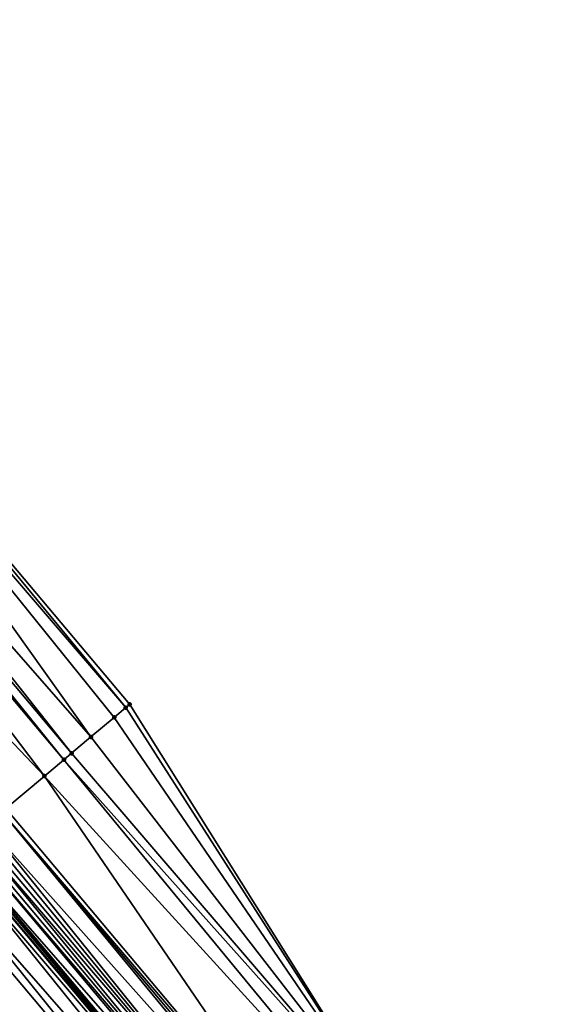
# Model space of a CAD drawing. Header units: feet. Extents: x 2004186 to 2014793, y 836912 to 864902.
# Tile 500 of 974: x 2009356 to 2009378, y 849684 to 849723. Entities that reach past the tile are written whole.
import ezdxf

# ---------------------------------------------------------------- set-up
doc = ezdxf.new("R2010")
doc.units = ezdxf.units.FT
doc.header["$LTSCALE"] = 100
doc.header["$MEASUREMENT"] = 0
for name, color, linetype, lineweight in [('EP_Travel Lane', 5, 'Continuous', 40), ('Road Shots', 4, 'Continuous', 200), ('Road X-Section', 30, 'Continuous', 13)]:
    doc.layers.add(name, color=color, linetype=linetype, lineweight=lineweight)
doc.layers.add('I-77 SB_MM21-27-Surface-Border', color=7, linetype='Continuous')
doc.layers.add('I-77 SB_MM21-27-Surface-TIN', color=7, linetype='Continuous')

msp = doc.modelspace()

# ---------------------------------------------------------------- linework, layer by layer
at = {"layer": 'EP_Travel Lane'}
msp.add_polyline3d([(2009469.049354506, 849551.8641284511, 426.4866424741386), (2009456.299925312, 849567.449840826, 426.4659434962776), (2009443.530356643, 849582.8426741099, 426.4551208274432), (2009430.760781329, 849598.2355154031, 426.4345573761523), (2009417.991214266, 849613.6283467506, 426.4260374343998), (2009405.154174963, 849629.050976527, 426.4270902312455), (2009392.285338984, 849644.3608925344, 426.4066450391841), (2009379.416509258, 849659.6708011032, 426.4069408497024), (2009366.547670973, 849674.9807198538, 426.3789266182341), (2009353.673742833, 849690.2927263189, 426.3561041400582), (2009340.798297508, 849705.5970594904, 426.3382630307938), (2009327.922859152, 849720.9013843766, 426.3034045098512), (2009315.047414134, 849736.2057171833, 426.2848744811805), (2009302.171975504, 849751.5100423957, 426.2506813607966), (2009289.296537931, 849766.8143663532, 426.2140556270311), (2009276.421089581, 849782.1187031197, 426.2034524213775)], dxfattribs=at)
at = {"layer": 'I-77 SB_MM21-27-Surface-Border', "color": 3, "linetype": 'ByBlock', "lineweight": -2}
msp.add_polyline3d([(2009282.159816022, 849786.9464547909, 425.9582849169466), (2009295.188307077, 849771.7708733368, 425.9705888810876), (2009308.369834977, 849756.7240541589, 425.9985522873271), (2009321.704410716, 849741.8059841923, 426.0159381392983), (2009334.579847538, 849726.5016611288, 426.0542922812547), (2009347.60831672, 849711.3261056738, 426.1196847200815), (2009360.483747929, 849696.0217892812, 426.1717539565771), (2009371.216718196, 849678.9054548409, 426.2691998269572), (2009386.075954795, 849665.2686424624, 426.2409224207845), (2009398.791836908, 849649.8301554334, 426.2654586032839), (2009411.507721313, 849634.3916656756, 426.297428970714), (2009424.076277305, 849618.6850308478, 426.3164079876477), (2009436.397098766, 849602.919271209, 426.3480157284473), (2009449.179374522, 849587.5369955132, 426.3601163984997), (2009461.346385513, 849571.6433987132, 426.4092777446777), (2009473.963586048, 849555.8516628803, 426.4632575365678)], dxfattribs=at)
at = {"layer": 'I-77 SB_MM21-27-Surface-TIN', "color": 128, "linetype": 'ByBlock', "lineweight": -2}
for points in [[(2009347.302225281, 849711.0686022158, 426.1310007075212), (2009360.330702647, 849695.8930370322, 426.1763510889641), (2009347.60831672, 849711.3261056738, 426.1196847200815)], [(2009360.483747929, 849696.0217892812, 426.1717539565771), (2009347.60831672, 849711.3261056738, 426.1196847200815), (2009360.330702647, 849695.8930370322, 426.1763510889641)], [(2009347.302225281, 849711.0686022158, 426.1310007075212), (2009345.771767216, 849709.781085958, 426.1896875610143), (2009358.953292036, 849694.7342704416, 426.22517659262)], [(2009347.302225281, 849711.0686022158, 426.1310007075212), (2009359.871565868, 849695.5067813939, 426.1924055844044), (2009360.330702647, 849695.8930370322, 426.1763510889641)], [(2009347.302225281, 849711.0686022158, 426.1310007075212), (2009358.953292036, 849694.7342704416, 426.22517659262), (2009359.871565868, 849695.5067813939, 426.1924055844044)], [(2009345.771767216, 849709.781085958, 426.1896875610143), (2009345.312628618, 849709.394832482, 426.2101551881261), (2009358.18806367, 849694.090511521, 426.2529069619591)], [(2009345.771767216, 849709.781085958, 426.1896875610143), (2009358.18806367, 849694.090511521, 426.2529069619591), (2009358.953292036, 849694.7342704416, 426.22517659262)], [(2009345.312628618, 849709.394832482, 426.2101551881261), (2009345.006536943, 849709.1373293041, 426.2220430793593), (2009357.881971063, 849693.8330094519, 426.2670599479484)], [(2009345.312628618, 849709.394832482, 426.2101551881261), (2009357.881971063, 849693.8330094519, 426.2670599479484), (2009358.18806367, 849694.090511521, 426.2529069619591)], [(2009357.116742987, 849693.1892501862, 426.2940857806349), (2009345.006536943, 849709.1373293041, 426.2220430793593), (2009343.323031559, 849707.7210632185, 426.2902700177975)], [(2009357.881971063, 849693.8330094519, 426.2670599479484), (2009345.006536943, 849709.1373293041, 426.2220430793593), (2009357.116742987, 849693.1892501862, 426.2940857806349)], [(2009357.116742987, 849693.1892501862, 426.2940857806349), (2009343.323031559, 849707.7210632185, 426.2902700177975), (2009355.586288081, 849691.9017301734, 426.345112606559)], [(2009360.483747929, 849696.0217892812, 426.1717539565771), (2009360.330702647, 849695.8930370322, 426.1763510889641), (2009371.216718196, 849678.9054548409, 426.2691998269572)], [(2009360.330702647, 849695.8930370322, 426.1763510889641), (2009359.871565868, 849695.5067813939, 426.1924055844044), (2009371.216718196, 849678.9054548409, 426.2691998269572)], [(2009359.871565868, 849695.5067813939, 426.1924055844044), (2009358.953292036, 849694.7342704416, 426.22517659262), (2009371.216718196, 849678.9054548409, 426.2691998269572)], [(2009358.953292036, 849694.7342704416, 426.22517659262), (2009358.18806367, 849694.090511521, 426.2529069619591), (2009371.216718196, 849678.9054548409, 426.2691998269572)], [(2009358.18806367, 849694.090511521, 426.2529069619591), (2009357.881971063, 849693.8330094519, 426.2670599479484), (2009371.216718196, 849678.9054548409, 426.2691998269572)], [(2009357.881971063, 849693.8330094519, 426.2670599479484), (2009357.116742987, 849693.1892501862, 426.2940857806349), (2009370.604333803, 849678.3906875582, 426.292850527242)], [(2009357.881971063, 849693.8330094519, 426.2670599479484), (2009370.604333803, 849678.3906875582, 426.292850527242), (2009371.216718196, 849678.9054548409, 426.2691998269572)], [(2009357.116742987, 849693.1892501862, 426.2940857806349), (2009355.586288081, 849691.9017301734, 426.345112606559), (2009368.460984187, 849676.5890071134, 426.3614759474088)], [(2009357.116742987, 849693.1892501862, 426.2940857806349), (2009368.460984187, 849676.5890071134, 426.3614759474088), (2009370.604333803, 849678.3906875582, 426.292850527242)], [(2009355.43324623, 849691.7729738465, 426.3413837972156), (2009354.82106693, 849691.2579626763, 426.3553326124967), (2009368.154786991, 849676.3316294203, 426.3566154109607)], [(2009355.586288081, 849691.9017301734, 426.345112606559), (2009355.43324623, 849691.7729738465, 426.3413837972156), (2009368.460984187, 849676.5890071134, 426.3614759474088)], [(2009355.43324623, 849691.7729738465, 426.3413837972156), (2009368.307886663, 849676.4603169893, 426.3626292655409), (2009368.460984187, 849676.5890071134, 426.3614759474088)], [(2009355.43324623, 849691.7729738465, 426.3413837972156), (2009368.154786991, 849676.3316294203, 426.3566154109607), (2009368.307886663, 849676.4603169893, 426.3626292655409)], [(2009354.514975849, 849691.0004587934, 426.3657819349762), (2009354.361927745, 849690.8717098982, 426.3772265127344), (2009367.389304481, 849675.6881727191, 426.3794395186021)], [(2009354.668020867, 849691.1292113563, 426.3618260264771), (2009354.514975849, 849691.0004587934, 426.3657819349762), (2009367.389304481, 849675.6881727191, 426.3794395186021)], [(2009354.82106693, 849691.2579626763, 426.3553326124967), (2009354.668020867, 849691.1292113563, 426.3618260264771), (2009367.389304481, 849675.6881727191, 426.3794395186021)], [(2009354.82106693, 849691.2579626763, 426.3553326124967), (2009367.389304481, 849675.6881727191, 426.3794395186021), (2009368.154786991, 849676.3316294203, 426.3566154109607)], [(2009354.055840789, 849690.6142011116, 426.377664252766), (2009353.749762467, 849690.3566820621, 426.3571480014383), (2009366.930015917, 849675.3020975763, 426.396281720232)], [(2009354.208882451, 849690.7429576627, 426.381851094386), (2009354.055840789, 849690.6142011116, 426.377664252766), (2009367.0831144, 849675.4307865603, 426.3983267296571)], [(2009354.055840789, 849690.6142011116, 426.377664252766), (2009366.930015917, 849675.3020975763, 426.396281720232), (2009367.0831144, 849675.4307865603, 426.3983267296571)], [(2009354.361927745, 849690.8717098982, 426.3772265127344), (2009354.208882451, 849690.7429576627, 426.381851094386), (2009367.0831144, 849675.4307865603, 426.3983267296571)], [(2009354.361927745, 849690.8717098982, 426.3772265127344), (2009367.0831144, 849675.4307865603, 426.3983267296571), (2009367.389304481, 849675.6881727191, 426.3794395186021)], [(2009353.596719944, 849690.2279265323, 426.3550465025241), (2009353.443674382, 849690.0991746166, 426.360324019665), (2009366.470716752, 849674.9160350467, 426.3777399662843)], [(2009353.596719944, 849690.2279265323, 426.3550465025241), (2009366.547670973, 849674.9807198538, 426.3789266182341), (2009353.673742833, 849690.2927263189, 426.3561041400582)], [(2009353.596719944, 849690.2279265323, 426.3550465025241), (2009366.470716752, 849674.9160350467, 426.3777399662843), (2009366.547670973, 849674.9807198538, 426.3789266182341)], [(2009353.749762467, 849690.3566820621, 426.3571480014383), (2009353.673742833, 849690.2927263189, 426.3561041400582), (2009366.623815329, 849675.0447239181, 426.3801007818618)], [(2009366.623815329, 849675.0447239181, 426.3801007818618), (2009353.673742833, 849690.2927263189, 426.3561041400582), (2009366.547670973, 849674.9807198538, 426.3789266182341)], [(2009353.749762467, 849690.3566820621, 426.3571480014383), (2009366.623815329, 849675.0447239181, 426.3801007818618), (2009366.930015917, 849675.3020975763, 426.396281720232)], [(2009353.443674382, 849690.0991746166, 426.360324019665), (2009352.831494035, 849689.5841646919, 426.3768155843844), (2009366.011426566, 849674.5299618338, 426.3891682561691)], [(2009353.443674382, 849690.0991746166, 426.360324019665), (2009366.011426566, 849674.5299618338, 426.3891682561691), (2009366.470716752, 849674.9160350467, 426.3777399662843)], [(2009352.831494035, 849689.5841646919, 426.3768155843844), (2009352.525405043, 849689.3266583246, 426.3821928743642), (2009365.399037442, 849674.0152001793, 426.3970300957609)], [(2009352.831494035, 849689.5841646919, 426.3768155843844), (2009365.399037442, 849674.0152001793, 426.3970300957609), (2009366.011426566, 849674.5299618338, 426.3891682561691)], [(2009352.525405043, 849689.3266583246, 426.3821928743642), (2009351.301053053, 849688.2966281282, 426.3940503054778), (2009365.399037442, 849674.0152001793, 426.3970300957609)], [(2009351.301053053, 849688.2966281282, 426.3940503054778), (2009350.688877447, 849687.7816125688, 426.3990376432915), (2009363.868059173, 849672.7283025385, 426.3984627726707)], [(2009351.301053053, 849688.2966281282, 426.3940503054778), (2009363.868059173, 849672.7283025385, 426.3984627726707), (2009365.399037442, 849674.0152001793, 426.3970300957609)], [(2009350.688877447, 849687.7816125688, 426.3990376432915), (2009349.311484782, 849686.6228246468, 426.404310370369), (2009363.102570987, 849672.0848525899, 426.4023438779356)], [(2009350.688877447, 849687.7816125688, 426.3990376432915), (2009363.255668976, 849672.2135421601, 426.4027447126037), (2009363.868059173, 849672.7283025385, 426.3984627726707)], [(2009350.688877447, 849687.7816125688, 426.3990376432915), (2009363.102570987, 849672.0848525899, 426.4023438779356), (2009363.255668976, 849672.2135421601, 426.4027447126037)], [(2009349.311484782, 849686.6228246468, 426.404310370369), (2009347.628004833, 849685.2065283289, 426.4108188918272), (2009361.724691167, 849670.9266439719, 426.4057125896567)], [(2009349.311484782, 849686.6228246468, 426.404310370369), (2009361.724691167, 849670.9266439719, 426.4057125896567), (2009363.102570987, 849672.0848525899, 426.4023438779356)], [(2009347.628004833, 849685.2065283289, 426.4108188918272), (2009346.403654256, 849684.1764964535, 426.419247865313), (2009360.346810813, 849669.7684359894, 426.4072987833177)], [(2009347.628004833, 849685.2065283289, 426.4108188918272), (2009360.346810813, 849669.7684359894, 426.4072987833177), (2009361.724691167, 849670.9266439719, 426.4057125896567)], [(2009346.403654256, 849684.1764964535, 426.419247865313), (2009345.638433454, 849683.5327285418, 426.4286207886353), (2009359.275126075, 849668.8676075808, 426.4084698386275)], [(2009346.403654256, 849684.1764964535, 426.419247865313), (2009359.275126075, 849668.8676075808, 426.4084698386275), (2009360.346810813, 849669.7684359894, 426.4072987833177)]]:
    msp.add_3dface(points, dxfattribs=at)
at = {"layer": 'Road Shots', "lineweight": 100}
for p in [(2009360.483747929, 849696.0217892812, 426.1717539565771), (2009360.330702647, 849695.8930370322, 426.1763510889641), (2009359.871565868, 849695.5067813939, 426.1924055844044), (2009358.953292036, 849694.7342704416, 426.22517659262), (2009358.18806367, 849694.090511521, 426.2529069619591), (2009357.881971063, 849693.8330094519, 426.2670599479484), (2009357.116742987, 849693.1892501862, 426.2940857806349)]:
    msp.add_point(p, dxfattribs=at)
at = {"layer": 'Road X-Section', "extrusion": (0.6437723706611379, -0.7652167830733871, 0.00064005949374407), "elevation": 643369.3785266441, "flags": 128}
msp.add_lwpolyline([(2084557.014704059, 14.03107141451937), (2084558.014704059, 14.08429038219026), (2084558.614704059, 14.11426800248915), (2084559.214704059, 14.14959124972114), (2084559.614704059, 14.16964080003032), (2084560.414704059, 14.21530442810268), (2084561.41470406, 14.26637529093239), (2084561.614704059, 14.2767762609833), (2084561.814704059, 14.28244946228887), (2084562.214704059, 14.28444733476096), (2084562.414704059, 14.29101966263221), (2084562.814704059, 14.31603040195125), (2084563.014704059, 14.32227563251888), (2084563.414704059, 14.33148707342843), (2084563.814704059, 14.34383854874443), (2084564.214704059, 14.35244008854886), (2084564.81470406, 14.35936629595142), (2084565.214704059, 14.3684494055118), (2084565.414704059, 14.37016456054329), (2084566.414704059, 14.39015980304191), (2084567.214704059, 14.4022303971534), (2084568.614704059, 14.41841680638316), (2084570.414704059, 14.44782712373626), (2084571.414704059, 14.47135758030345), (2084572.614704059, 14.49188652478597), (2084573.214704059, 14.5101263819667), (2084573.614704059, 14.52264602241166), (2084573.814704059, 14.52799130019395), (2084574.414704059, 14.53601560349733), (2084574.614704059, 14.52966733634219), (2084574.814704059, 14.53023533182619), (2084575.214704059, 14.53535532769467), (2084575.614704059, 14.54494735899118), (2084576.214704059, 14.55068592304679), (2084576.814704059, 14.55091030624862), (2084579.214704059, 14.56804483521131), (2084580.414704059, 14.58267225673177), (2084581.014704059, 14.58632901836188), (2084581.614704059, 14.58858499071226), (2084582.814704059, 14.60088087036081), (2084584.814704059, 14.6245660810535), (2084585.414704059, 14.63002768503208), (2084586.014704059, 14.63627066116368), (2084586.414704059, 14.6369032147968), (2084586.614704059, 14.63566434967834), (2084587.21470406, 14.63948524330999), (2084588.214704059, 14.63394507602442), (2084589.214704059, 14.62457215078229), (2084590.814704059, 14.61614317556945), (2084593.014704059, 14.60963465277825), (2084594.814704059, 14.6043619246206), (2084595.614704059, 14.59937458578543), (2084597.214704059, 14.58751715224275), (2084597.614704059, 14.58213986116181), (2084598.414704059, 14.56564829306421), (2084598.614704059, 14.56037077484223), (2084598.81470406, 14.56247227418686), (2084599.214704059, 14.582988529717), (2084599.414704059, 14.58717537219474), (2084599.614704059, 14.58255078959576), (2084599.814704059, 14.57110620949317), (2084600.014704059, 14.56715030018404), (2084600.214704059, 14.56065688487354), (2084601.014704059, 14.54670806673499), (2084601.21470406, 14.55043687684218), (2084603.214704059, 14.49941004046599), (2084604.214704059, 14.47238420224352), (2084604.614704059, 14.45823121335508), (2084605.614704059, 14.43050083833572), (2084606.814704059, 14.39772982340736), (2084607.414704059, 14.38167532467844), (2084607.614704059, 14.37707819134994)], dxfattribs=at)

doc.saveas('drawing.dxf')
